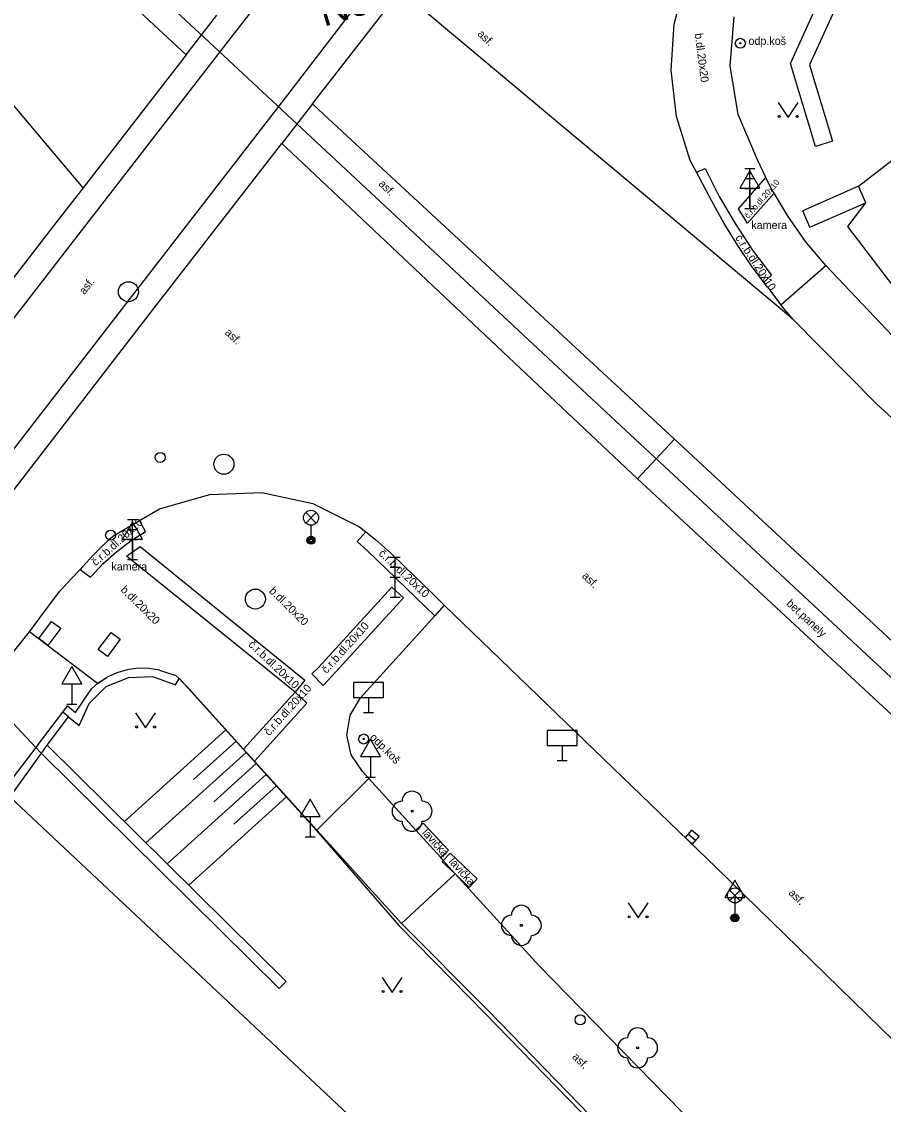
# Model space of a CAD drawing. Extents: x -598932 to -598196, y -1162207 to -1161504.
# Drawn here: x -598702.6 to -598659.5, y -1161938.5 to -1161884.4 of the extents above; entities that cross this region are included whole.
import ezdxf

# ---------------------------------------------------------------- set-up
doc = ezdxf.new("R2010")
doc.units = 0
for name, color, linetype in [('Level 22', 7, 'Continuous'), ('Level 25', 7, 'Continuous'), ('Level 27', 7, 'Continuous'), ('Level 28', 7, 'Continuous'), ('Level 31', 7, 'Continuous'), ('Level 33', 7, 'Continuous'), ('Level 34', 7, 'Continuous'), ('Level 36', 7, 'Continuous'), ('neurcene site - povrch.  znaky - skut. stav', 7, 'Continuous'), ('specificka linie pasportu komunikaci', 7, 'Continuous'), ('TM - CD - osa koleji', 7, 'Continuous'), ('TM - chodniky - VP', 7, 'Continuous'), ('TM - hladina vodniho toku_ bazenu_ nadrze', 7, 'Continuous'), ('TM - hranice souvisleho porostu (skupiny stromu_ kere)', 7, 'Continuous'), ('TM - komunikace - VP', 7, 'Continuous'), ('TM - lavicka', 7, 'Continuous'), ('TM - MHD - osa koleji', 7, 'Continuous'), ('TM - plot zivy - VP', 7, 'Continuous'), ('TM - podezdivka plotu - VP', 7, 'Continuous'), ('TM - pomocna konstrukcna linie', 7, 'Continuous'), ('TM - popis povrchu', 7, 'Continuous'), ('TM - poznamka', 7, 'Continuous'), ('TM - rozhrani mezi zpev. plochami mezi sebou - VP', 7, 'Continuous'), ('TM - rozhrani ploch obecne - NN', 7, 'Continuous'), ('TM - rozhrani ploch obecne - VN', 7, 'Continuous'), ('TM - rozhrani ploch obecne - VP', 7, 'Continuous'), ('TM - srafovani', 7, 'Continuous'), ('TM - zabradli - VN', 7, 'Continuous'), ('TM - zabradli - VP', 7, 'Continuous'), ('TM - zed operna - VP', 7, 'Continuous'), ('ulice', 7, 'Continuous')]:
    doc.layers.add(name, color=color, linetype=linetype)

msp = doc.modelspace()

# ---------------------------------------------------------------- linework, layer by layer
at = {"layer": 'Level 22'}
for centre in [(-598683.09, -1161923.87), (-598677.63, -1161929.57), (-598671.82, -1161935.69)]:
    msp.add_circle(centre, 0.05, dxfattribs=at)
for centre, start, end in [((-598683.09, -1161923.37), 0, 180), ((-598683.59, -1161923.87), 90, 270), ((-598682.59, -1161923.87), 270, 90), ((-598683.09, -1161924.37), 180, 0), ((-598677.63, -1161929.07), 0, 180), ((-598678.13, -1161929.57), 90, 270), ((-598677.13, -1161929.57), 270, 90), ((-598677.63, -1161930.07), 180, 0), ((-598671.82, -1161935.19), 0, 180), ((-598672.32, -1161935.69), 90, 270), ((-598671.32, -1161935.69), 270, 90), ((-598671.82, -1161936.19), 180, 0)]:
    msp.add_arc(centre, 0.5, start, end, dxfattribs=at)
at = {"layer": 'Level 25'}
for centre, radius in [((-598666.69, -1161885.5), 0.25), ((-598666.69, -1161885.5), 0.0303), ((-598685.51, -1161920.26), 0.25), ((-598685.51, -1161920.26), 0.0303)]:
    msp.add_circle(centre, radius, dxfattribs=at)
at = {"layer": 'Level 27'}
msp.add_line((-598669.288, -1161924.996), (-598668.912, -1161925.324), dxfattribs=at)
msp.add_lwpolyline([(-598669.453, -1161925.184), (-598669.076, -1161925.513), (-598668.747, -1161925.136), (-598669.124, -1161924.807)], close=True, dxfattribs=at)
for centre in [(-598697.26, -1161897.91), (-598692.49, -1161906.53), (-598690.92, -1161913.27)]:
    msp.add_circle(centre, 0.5, dxfattribs=at)
at = {"layer": 'Level 28'}
msp.add_circle((-598695.67, -1161906.19), 0.25, dxfattribs=at)
at = {"layer": 'Level 31'}
for centre in [(-598698.15, -1161910.07), (-598674.69, -1161934.29)]:
    msp.add_circle(centre, 0.25, dxfattribs=at)
at = {"layer": 'Level 33'}
for p, q in [((-598666.47, -1161891.76), (-598665.97, -1161891.76)), ((-598666.22, -1161893.76), (-598666.22, -1161891.76)), ((-598666.47, -1161892.26), (-598665.97, -1161892.26)), ((-598666.47, -1161892.76), (-598665.97, -1161892.76)), ((-598666.47, -1161893.76), (-598665.97, -1161893.76)), ((-598688.405, -1161909.47), (-598687.875, -1161908.94)), ((-598688.405, -1161908.94), (-598687.875, -1161909.47)), ((-598697.3, -1161909.29), (-598696.8, -1161909.29)), ((-598697.05, -1161911.29), (-598697.05, -1161909.29)), ((-598688.14, -1161909.58), (-598688.14, -1161910.33)), ((-598697.3, -1161909.79), (-598696.8, -1161909.79)), ((-598697.3, -1161910.29), (-598696.8, -1161910.29)), ((-598684.19, -1161911.17), (-598683.69, -1161911.17)), ((-598683.94, -1161913.17), (-598683.94, -1161911.17)), ((-598697.3, -1161911.29), (-598696.8, -1161911.29)), ((-598684.19, -1161911.67), (-598683.69, -1161911.67)), ((-598684.19, -1161912.17), (-598683.69, -1161912.17)), ((-598684.19, -1161913.17), (-598683.69, -1161913.17)), ((-598667.225, -1161928.34), (-598666.695, -1161927.81)), ((-598667.225, -1161927.81), (-598666.695, -1161928.34)), ((-598666.96, -1161928.45), (-598666.96, -1161929.2))]:
    msp.add_line(p, q, dxfattribs=at)
for centre, radius in [((-598688.14, -1161909.205), 0.375), ((-598688.14, -1161910.33), 0.2), ((-598688.14, -1161910.33), 0.145), ((-598688.14, -1161910.33), 0.0876), ((-598666.96, -1161928.075), 0.375), ((-598666.96, -1161929.2), 0.2), ((-598666.96, -1161929.2), 0.145), ((-598666.96, -1161929.2), 0.0876)]:
    msp.add_circle(centre, radius, dxfattribs=at)
at = {"layer": 'Level 34'}
for p, q in [((-598666.22, -1161892.742), (-598666.22, -1161893.76)), ((-598666.47, -1161893.76), (-598665.97, -1161893.76)), ((-598697.05, -1161910.272), (-598697.05, -1161911.29)), ((-598697.3, -1161911.29), (-598696.8, -1161911.29)), ((-598700.09, -1161917.502), (-598700.09, -1161918.52)), ((-598685.26, -1161918.19), (-598685.26, -1161918.94)), ((-598700.34, -1161918.52), (-598699.84, -1161918.52)), ((-598685.51, -1161918.94), (-598685.01, -1161918.94)), ((-598675.59, -1161920.58), (-598675.59, -1161921.33)), ((-598685.17, -1161921.142), (-598685.17, -1161922.16)), ((-598675.84, -1161921.33), (-598675.34, -1161921.33)), ((-598685.42, -1161922.16), (-598684.92, -1161922.16)), ((-598688.18, -1161924.132), (-598688.18, -1161925.15)), ((-598688.43, -1161925.15), (-598687.93, -1161925.15)), ((-598666.96, -1161928.182), (-598666.96, -1161929.2)), ((-598667.21, -1161929.2), (-598666.71, -1161929.2))]:
    msp.add_line(p, q, dxfattribs=at)
for points in [[(-598666.72, -1161892.742), (-598665.72, -1161892.742), (-598666.22, -1161891.876)], [(-598697.55, -1161910.272), (-598696.55, -1161910.272), (-598697.05, -1161909.406)], [(-598700.59, -1161917.502), (-598699.59, -1161917.502), (-598700.09, -1161916.636)], [(-598686.01, -1161918.19), (-598684.51, -1161918.19), (-598684.51, -1161917.44), (-598686.01, -1161917.44)], [(-598676.34, -1161920.58), (-598674.84, -1161920.58), (-598674.84, -1161919.83), (-598676.34, -1161919.83)], [(-598685.67, -1161921.142), (-598684.67, -1161921.142), (-598685.17, -1161920.276)], [(-598688.68, -1161924.132), (-598687.68, -1161924.132), (-598688.18, -1161923.266)], [(-598667.46, -1161928.182), (-598666.46, -1161928.182), (-598666.96, -1161927.316)]]:
    msp.add_lwpolyline(points, close=True, dxfattribs=at)
at = {"layer": 'Level 36'}
for points in [[(-598664.8, -1161888.45), (-598664.3, -1161889.2), (-598663.8, -1161888.45)], [(-598696.9, -1161918.96), (-598696.4, -1161919.71), (-598695.9, -1161918.96)], [(-598672.3, -1161928.45), (-598671.8, -1161929.2), (-598671.3, -1161928.45)], [(-598684.59, -1161932.17), (-598684.09, -1161932.92), (-598683.59, -1161932.17)]]:
    msp.add_lwpolyline(points, dxfattribs=at)
for centre in [(-598664.75, -1161889.15), (-598663.851, -1161889.15), (-598696.85, -1161919.66), (-598695.951, -1161919.66), (-598672.25, -1161929.15), (-598671.351, -1161929.15), (-598684.54, -1161932.87), (-598683.641, -1161932.87)]:
    msp.add_circle(centre, 0.05, dxfattribs=at)
at = {"layer": 'neurcene site - povrch.  znaky - skut. stav'}
for points in [[(-598701.73, -1161915.24), (-598701.1, -1161914.39)], [(-598701.1, -1161914.39), (-598700.64, -1161914.72)], [(-598700.64, -1161914.72), (-598701.28, -1161915.58)], [(-598698.77, -1161915.79), (-598698.13, -1161914.94)], [(-598698.13, -1161914.94), (-598697.68, -1161915.28)], [(-598701.28, -1161915.58), (-598701.73, -1161915.24)], [(-598697.68, -1161915.28), (-598698.31, -1161916.13)], [(-598698.31, -1161916.13), (-598698.77, -1161915.79)]]:
    msp.add_lwpolyline(points, dxfattribs=at)
at = {"layer": 'specificka linie pasportu komunikaci'}
for points in [[(-598699.52, -1161892.72), (-598710.79, -1161879.34)], [(-598664.09, -1161899.27), (-598683.67, -1161882.87)], [(-598694.38, -1161886.08), (-598692.839, -1161884.092)], [(-598688.07, -1161888.52), (-598689.6, -1161890.5)], [(-598687.84, -1161924.81), (-598685.25, -1161922.24)]]:
    msp.add_lwpolyline(points, dxfattribs=at)
at = {"layer": 'TM - CD - osa koleji'}
for points in [[(-598720.51, -1161860.13), (-598693.24, -1161885.43), (-598688.37, -1161889.98)], [(-598688.37, -1161889.98), (-598675.55, -1161901.91), (-598657.72, -1161918.52)]]:
    msp.add_lwpolyline(points, dxfattribs=at)
at = {"layer": 'TM - chodniky - VP'}
for points in [[(-598665.83, -1161891.32), (-598666.8, -1161889.06), (-598667.2, -1161886.63), (-598666.99, -1161884.18)], [(-598662.41, -1161896.61), (-598663.43, -1161895.4), (-598664.34, -1161894.11), (-598665, -1161892.99), (-598665.15, -1161892.75), (-598665.41, -1161892.21), (-598665.83, -1161891.32)], [(-598658.16, -1161901.1), (-598662.41, -1161896.61)], [(-598681.48, -1161913.57), (-598681.96, -1161914.1), (-598685.67, -1161918.2)], [(-598694.27, -1161917.71), (-598694.72, -1161917.23)], [(-598666.85, -1161946.63), (-598679.29, -1161933.83), (-598683.61, -1161929.47), (-598687.84, -1161924.81), (-598690.96, -1161921.37), (-598691.51, -1161920.76), (-598694.27, -1161917.71)], [(-598685.57, -1161921.89), (-598686.13, -1161921.05), (-598686.35, -1161920.06), (-598686.18, -1161919.07), (-598685.67, -1161918.2)], [(-598682.91, -1161924.81), (-598685.25, -1161922.24), (-598685.57, -1161921.89)], [(-598681.66, -1161926.18), (-598682.91, -1161924.81)], [(-598681.53, -1161926.33), (-598681.66, -1161926.18)], [(-598680.93, -1161926.99), (-598681.53, -1161926.33)], [(-598652.64, -1161955.19), (-598653.57, -1161954.38), (-598664.43, -1161944.1), (-598669.62, -1161938.88), (-598672.56, -1161935.87), (-598676.74, -1161931.59), (-598680.93, -1161926.99)]]:
    msp.add_lwpolyline(points, dxfattribs=at)
at = {"layer": 'TM - hladina vodniho toku_ bazenu_ nadrze'}
msp.add_lwpolyline([(-598600.59, -1162002.54), (-598610.64, -1161997.76), (-598630.3, -1161986.03), (-598655.22, -1161966.67), (-598668.85, -1161955.4), (-598703.18, -1161923.15)], dxfattribs=at)
at = {"layer": 'TM - hranice souvisleho porostu (skupiny stromu_ kere)'}
for points in [[(-598654.83, -1161873.94), (-598661.64, -1161883.06), (-598663.23, -1161886.57), (-598662.08, -1161890.39), (-598662.94, -1161890.65)], [(-598662.94, -1161890.65), (-598664.19, -1161886.51), (-598662.41, -1161882.6), (-598661.59, -1161881.5)], [(-598657.58, -1161890.16), (-598652.55, -1161892.35), (-598658.27, -1161898.65), (-598661.32, -1161894.66)], [(-598660.78, -1161892.64), (-598657.58, -1161890.16)], [(-598661.32, -1161894.66), (-598660.42, -1161893.47)]]:
    msp.add_lwpolyline(points, dxfattribs=at)
at = {"layer": 'TM - komunikace - VP'}
for points in [[(-598668.11, -1161893.39), (-598668.88, -1161891.94), (-598669.19, -1161891.35), (-598669.88, -1161889.15), (-598670.15, -1161886.85), (-598669.99, -1161884.55), (-598669.41, -1161882.31)], [(-598665.33, -1161897.69), (-598665.52, -1161897.44), (-598666.1, -1161896.67), (-598666.82, -1161895.61), (-598667.49, -1161894.51), (-598668.11, -1161893.39)], [(-598665.33, -1161897.69), (-598664.67, -1161898.56)], [(-598654.79, -1161908.2), (-598659.88, -1161903.51), (-598664.09, -1161899.27), (-598664.67, -1161898.56)], [(-598697.95, -1161910.07), (-598696.71, -1161909.35), (-598695.7, -1161908.76), (-598693.2, -1161908.04), (-598690.6, -1161907.95), (-598688.05, -1161908.5), (-598685.72, -1161909.66)], [(-598697.95, -1161910.07), (-598698.31, -1161910.38), (-598698.65, -1161910.71), (-598698.99, -1161911.04)], [(-598685.72, -1161909.66), (-598685.4, -1161909.91), (-598684.92, -1161910.29), (-598684.16, -1161910.96), (-598683.43, -1161911.67)], [(-598698.99, -1161911.04), (-598699.55, -1161911.65), (-598699.68, -1161911.79), (-598700.12, -1161912.26)], [(-598635.47, -1161958.1), (-598646.17, -1161947.82), (-598653.45, -1161940.69), (-598657.64, -1161936.69), (-598667.9, -1161926.68), (-598681.48, -1161913.57), (-598682.14, -1161912.93), (-598683.43, -1161911.67)], [(-598700.68, -1161912.87), (-598700.12, -1161912.26)], [(-598704.52, -1161917.88), (-598703.07, -1161915.99), (-598702.2, -1161914.91), (-598701.4, -1161913.83), (-598700.68, -1161912.87)]]:
    msp.add_lwpolyline(points, dxfattribs=at)
at = {"layer": 'TM - lavicka'}
for points in [[(-598682.54, -1161924.47), (-598682.91, -1161924.81)], [(-598681.27, -1161925.82), (-598682.54, -1161924.47)], [(-598681.66, -1161926.18), (-598681.27, -1161925.82)], [(-598681.53, -1161926.33), (-598681.59, -1161926.4)], [(-598681.59, -1161926.4), (-598680.93, -1161926.99), (-598680.23, -1161927.68)], [(-598681.19, -1161925.97), (-598681.53, -1161926.33)], [(-598679.83, -1161927.25), (-598681.19, -1161925.97)], [(-598680.23, -1161927.68), (-598679.83, -1161927.25)]]:
    msp.add_lwpolyline(points, dxfattribs=at)
at = {"layer": 'TM - MHD - osa koleji'}
for points in [[(-598730.32, -1161934.63), (-598720.01, -1161921.25), (-598712.23, -1161911.18), (-598699.89, -1161895.23), (-598692.23, -1161885.34), (-598683.85, -1161874.56), (-598682.46, -1161872.8)], [(-598727.63, -1161937.65), (-598717, -1161923.92), (-598709.64, -1161914.37), (-598696.76, -1161897.71), (-598689.3, -1161888.07), (-598679.43, -1161875.22)]]:
    msp.add_lwpolyline(points, dxfattribs=at)
at = {"layer": 'TM - plot zivy - VP'}
for points in [[(-598660.78, -1161892.64), (-598663.57, -1161893.87)], [(-598660.42, -1161893.47), (-598660.78, -1161892.64)], [(-598663.21, -1161894.69), (-598663.57, -1161893.87)], [(-598663.21, -1161894.69), (-598660.42, -1161893.47)]]:
    msp.add_lwpolyline(points, dxfattribs=at)
at = {"layer": 'TM - podezdivka plotu - VP'}
for points in [[(-598698.8, -1161917.49), (-598698.322, -1161917.174)], [(-598697.316, -1161916.8), (-598697.833, -1161916.95), (-598698.322, -1161917.174)], [(-598695.714, -1161916.825), (-598696.245, -1161916.737), (-598696.783, -1161916.729), (-598697.316, -1161916.8)], [(-598695.714, -1161916.825), (-598694.89, -1161917.09), (-598694.72, -1161917.23)], [(-598694.91, -1161917.56), (-598694.72, -1161917.23)], [(-598699.91, -1161918.94), (-598699.11, -1161917.76), (-598698.8, -1161917.49)], [(-598700.54, -1161918.92), (-598700.31, -1161918.61), (-598699.91, -1161918.94)], [(-598700.25, -1161919.16), (-598700.54, -1161918.92)]]:
    msp.add_lwpolyline(points, dxfattribs=at)
at = {"layer": 'TM - pomocna konstrukcna linie'}
for points in [[(-598704.52, -1161917.88), (-598701.88, -1161920.69)], [(-598701.88, -1161920.69), (-598701.62, -1161920.97)], [(-598689.38, -1161932.37), (-598689.73, -1161932.73)]]:
    msp.add_lwpolyline(points, dxfattribs=at)
at = {"layer": 'TM - rozhrani mezi zpev. plochami mezi sebou - VP'}
for points in [[(-598668.88, -1161891.94), (-598668.44, -1161891.75)], [(-598668.44, -1161891.75), (-598667.74, -1161893.15), (-598666.95, -1161894.51), (-598666.08, -1161895.83), (-598665.13, -1161897.09)], [(-598665, -1161892.99), (-598666.34, -1161894.49), (-598666.78, -1161893.77), (-598665.41, -1161892.21)], [(-598664.67, -1161898.56), (-598662.41, -1161896.61)], [(-598665.52, -1161897.44), (-598665.13, -1161897.09)], [(-598696.41, -1161909.9), (-598696.71, -1161909.35)], [(-598697.13, -1161910.35), (-598696.41, -1161909.9)], [(-598685.83, -1161910.4), (-598685.4, -1161909.91)], [(-598699.16, -1161912.18), (-598698.54, -1161911.51), (-598697.86, -1161910.9), (-598697.13, -1161910.35)], [(-598697.36, -1161911.13), (-598696.67, -1161910.65)], [(-598696.67, -1161910.65), (-598688.44, -1161917.32)], [(-598685.83, -1161910.4), (-598685.31, -1161910.85), (-598681.96, -1161914.1)], [(-598688.93, -1161917.92), (-598697.36, -1161911.13)], [(-598699.68, -1161911.79), (-598699.16, -1161912.18)], [(-598684.1, -1161912.67), (-598687.77, -1161916.68), (-598688.1, -1161917.01), (-598687.53, -1161917.58), (-598687.09, -1161917.11), (-598683.51, -1161913.2), (-598684.1, -1161912.67)], [(-598698.8, -1161917.49), (-598702.2, -1161914.91)], [(-598688.44, -1161917.32), (-598688.93, -1161917.92)], [(-598691.51, -1161920.76), (-598688.93, -1161917.92), (-598688.35, -1161918.47), (-598690.96, -1161921.37)], [(-598683.61, -1161929.47), (-598680.93, -1161926.99)]]:
    msp.add_lwpolyline(points, dxfattribs=at)
at = {"layer": 'TM - rozhrani ploch obecne - NN'}
for points in [[(-598711.93, -1161869.79), (-598694.38, -1161886.08)], [(-598688.07, -1161888.52), (-598683.67, -1161882.87)], [(-598694.38, -1161886.08), (-598699.52, -1161892.72)], [(-598688.07, -1161888.52), (-598687.5, -1161889.05)], [(-598687.5, -1161889.05), (-598669.98, -1161905.28)], [(-598695.25, -1161897.79), (-598689.6, -1161890.5)], [(-598689.6, -1161890.5), (-598689.1, -1161890.97), (-598671.82, -1161907.26)], [(-598699.52, -1161892.72), (-598700.88, -1161894.47)], [(-598700.88, -1161894.47), (-598711.24, -1161907.87)], [(-598695.77, -1161898.47), (-598695.25, -1161897.79)], [(-598706.52, -1161912.38), (-598695.77, -1161898.47)]]:
    msp.add_lwpolyline(points, dxfattribs=at)
at = {"layer": 'TM - rozhrani ploch obecne - VN'}
for points in [[(-598701.88, -1161920.69), (-598703.51, -1161922.8), (-598709.77, -1161930.92), (-598718.59, -1161942.34), (-598719.55, -1161943.58)], [(-598701.62, -1161920.97), (-598703.18, -1161923.15)]]:
    msp.add_lwpolyline(points, dxfattribs=at)
at = {"layer": 'TM - rozhrani ploch obecne - VP'}
for points in [[(-598641.2, -1161931.97), (-598656.78, -1161917.53), (-598669.98, -1161905.28), (-598671.82, -1161907.26)], [(-598671.82, -1161907.26), (-598658.66, -1161919.48), (-598645.17, -1161932.05), (-598643.18, -1161933.9)], [(-598701.77, -1161920.54), (-598700.54, -1161918.92)], [(-598701.47, -1161920.77), (-598701.32, -1161920.57), (-598700.25, -1161919.16)], [(-598701.77, -1161920.54), (-598701.88, -1161920.69)], [(-598701.47, -1161920.77), (-598701.62, -1161920.97)], [(-598701.32, -1161920.57), (-598689.38, -1161932.37)]]:
    msp.add_lwpolyline(points, dxfattribs=at)
at = {"layer": 'TM - srafovani'}
for points in [[(-598692.39, -1161919.81), (-598697.45, -1161924.39)], [(-598691.88, -1161920.37), (-598694.01, -1161922.29)], [(-598691.88, -1161920.37), (-598694.01, -1161922.29)], [(-598691.38, -1161920.93), (-598696.39, -1161925.45)], [(-598691.38, -1161920.93), (-598696.39, -1161925.45)], [(-598690.88, -1161921.48), (-598693, -1161923.4)], [(-598690.88, -1161921.48), (-598693, -1161923.4)], [(-598690.38, -1161922.04), (-598695.32, -1161926.5)], [(-598690.38, -1161922.04), (-598695.32, -1161926.5)], [(-598689.87, -1161922.6), (-598692, -1161924.51)], [(-598689.87, -1161922.6), (-598692, -1161924.51)], [(-598689.37, -1161923.15), (-598694.25, -1161927.56)]]:
    msp.add_lwpolyline(points, dxfattribs=at)
at = {"layer": 'TM - zabradli - VN'}
msp.add_lwpolyline([(-598701.88, -1161920.69), (-598703.51, -1161922.8), (-598709.77, -1161930.92), (-598718.59, -1161942.34), (-598719.55, -1161943.58)], dxfattribs=at)
at = {"layer": 'TM - zabradli - VP'}
for points in [[(-598699.91, -1161918.94), (-598699.11, -1161917.76), (-598698.766, -1161917.46), (-598698.322, -1161917.174)], [(-598697.316, -1161916.8), (-598697.833, -1161916.95), (-598698.322, -1161917.174)], [(-598695.714, -1161916.825), (-598696.245, -1161916.737), (-598696.783, -1161916.729), (-598697.316, -1161916.8)], [(-598695.714, -1161916.825), (-598694.89, -1161917.09), (-598694.72, -1161917.23)], [(-598694.27, -1161917.71), (-598694.72, -1161917.23)], [(-598694.72, -1161917.23), (-598694.28, -1161917.72), (-598687.99, -1161924.68), (-598683.74, -1161929.6)], [(-598700.54, -1161918.92), (-598700.31, -1161918.61), (-598699.91, -1161918.94)], [(-598701.77, -1161920.54), (-598700.54, -1161918.92)], [(-598701.77, -1161920.54), (-598701.88, -1161920.69)], [(-598683.74, -1161929.6), (-598679.43, -1161933.97), (-598666.98, -1161946.78)]]:
    msp.add_lwpolyline(points, dxfattribs=at)
at = {"layer": 'TM - zed operna - VP'}
for points in [[(-598699.72, -1161919.59), (-598699.23, -1161918.49), (-598698.37, -1161917.64), (-598697.25, -1161917.18), (-598696.05, -1161917.14), (-598694.91, -1161917.56)], [(-598700.25, -1161919.16), (-598699.72, -1161919.59)], [(-598701.62, -1161920.97), (-598689.73, -1161932.73)]]:
    msp.add_lwpolyline(points, dxfattribs=at)

# ---------------------------------------------------------------- texts
at = {"layer": 'TM - popis povrchu'}
for s, height, rotation, p in [('asf.', 0.4, 315.8498, (-598679.85, -1161885.07)), ('b.dl.20x20', 0.4, 277.319, (-598668.97, -1161885.02)), ('č.r.b.dl.20x10', 0.3, 49, (-598666.29, -1161894.28)), ('asf.', 0.4, 315.8498, (-598684.79, -1161892.56)), ('č.r.b.dl.20x10', 0.4, 303, (-598666.96, -1161895.21)), ('asf.', 0.4, 52.5558, (-598699.45, -1161898.09)), ('asf.', 0.4, 315.8498, (-598692.47, -1161899.99)), ('č.r.b.dl.20x10', 0.4, 42, (-598698.89, -1161911.64)), ('č.r.b.dl.20x10', 0.4, 316.6724, (-598684.79, -1161911.03)), ('asf.', 0.4, 315.8498, (-598674.63, -1161912.15)), ('b.dl.20x20', 0.4, 315.433, (-598697.68, -1161912.84)), ('b.dl.20x20', 0.4, 315.433, (-598690.26, -1161912.9)), ('bet.panely', 0.4, 317.2262, (-598664.42, -1161913.53)), ('bet.panely', 0.4, 317.2262, (-598664.42, -1161913.53)), ('č.r.b.dl.20x10', 0.4, 48, (-598687.36, -1161917.02)), ('č.r.b.dl.20x10', 0.4, 316.6724, (-598691.3, -1161915.58)), ('č.r.b.dl.20x10', 0.4, 48, (-598690.23, -1161920.13)), ('asf.', 0.4, 315.8498, (-598664.31, -1161927.99)), ('asf.', 0.4, 315.8498, (-598675.12, -1161936.18))]:
    msp.add_text(s, height=height, rotation=rotation, dxfattribs=at).set_placement(p)
at = {"layer": 'TM - poznamka'}
for s, p in [('odp.koš', (-598666.28, -1161885.58)), ('kamera', (-598666.14, -1161894.78)), ('kamera', (-598698.11, -1161911.84))]:
    msp.add_text(s, height=0.4, dxfattribs=at).set_placement(p)
for s, rotation, p in [('odp.koš', 314.7139, (-598685.23, -1161920.21)), ('lavička', 311.521, (-598682.61, -1161924.96)), ('lavička', 311.521, (-598681.28, -1161926.4))]:
    msp.add_text(s, height=0.4, rotation=rotation, dxfattribs=at).set_placement(p)
at = {"layer": 'ulice'}
msp.add_text('Nové sady', height=1.5, rotation=16.8317, dxfattribs=at).set_placement((-598687.497, -1161884.679))

doc.saveas('drawing.dxf')
